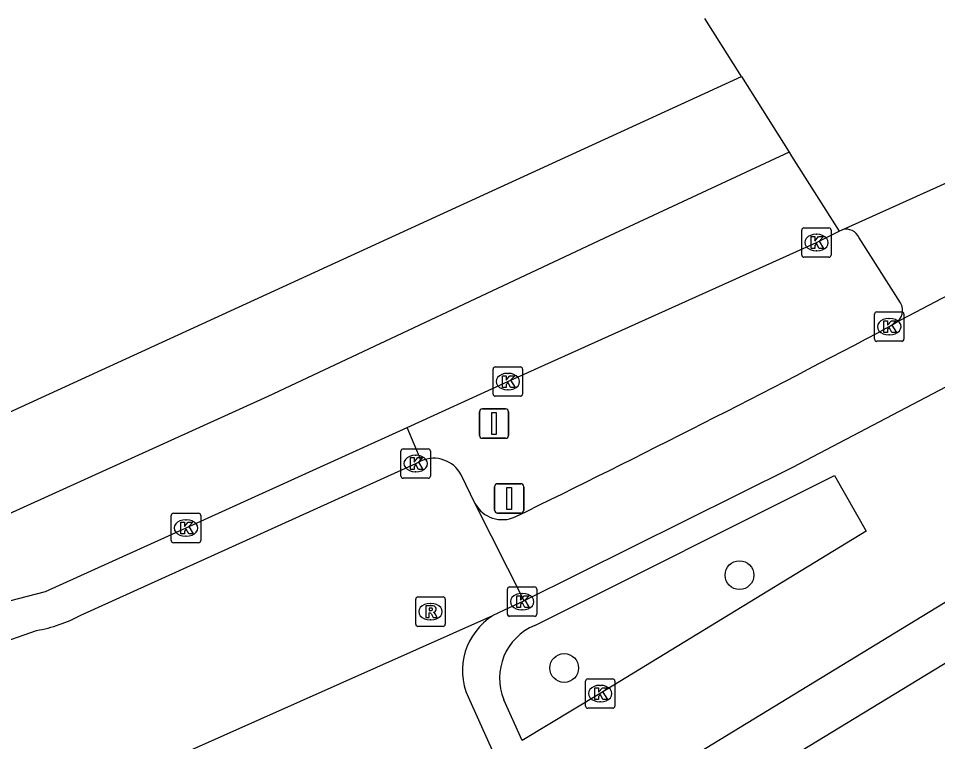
# Model space of a CAD drawing. Extents: x 159888 to 160757, y 384031 to 384746.
# Drawn here: x 160217.11 to 160248.39, y 384668.49 to 384693.1 of the extents above; entities that cross this region are included whole.
import ezdxf

# ---------------------------------------------------------------- set-up
doc = ezdxf.new("R2010")
doc.units = 0
for name, color, linetype in [('IMGEO_Afsluitpaal', 7, 'Continuous'), ('IMGEO_Boom', 7, 'Continuous'), ('IMGEO_Fietspad_open', 7, 'Continuous'), ('IMGEO_Kolk', 7, 'Continuous'), ('IMGEO_Pand', 7, 'Continuous'), ('IMGEO_Rijbaan_lokaal_open', 7, 'Continuous'), ('IMGEO_Rijbaan_regionaal_gesloten', 7, 'Continuous'), ('IMGEO_Rioolput', 7, 'Continuous'), ('IMGEO_Verkeersbordpaal', 7, 'Continuous'), ('IMGEO_Verkeerseiland_open', 7, 'Continuous'), ('IMGEO_Voetpad_open', 7, 'Continuous')]:
    doc.layers.add(name, color=color, linetype=linetype)

msp = doc.modelspace()

# ---------------------------------------------------------------- linework, layer by layer
at = {"layer": 'IMGEO_Afsluitpaal'}
for p, q in [((160233.317, 384676.364), (160233.317, 384677.164)), ((160233.317, 384677.164), (160233.317, 384676.364)), ((160233.417, 384677.264), (160234.207, 384677.264)), ((160234.207, 384677.264), (160233.417, 384677.264)), ((160234.307, 384677.164), (160234.307, 384676.364)), ((160234.307, 384676.364), (160234.307, 384677.164)), ((160234.207, 384676.264), (160233.417, 384676.264)), ((160233.417, 384676.264), (160234.207, 384676.264))]:
    msp.add_line(p, q, dxfattribs=at)
msp.add_lwpolyline([(160233.737, 384677.139), (160233.887, 384677.139), (160233.887, 384676.389), (160233.737, 384676.389), (160233.737, 384677.139)], dxfattribs=at)
for centre, start, end in [((160233.417, 384677.164), 90, 180), ((160233.417, 384677.164), 90, 180), ((160234.207, 384677.164), 0, 90), ((160234.207, 384677.164), 360, 90), ((160233.417, 384676.364), 180, 270), ((160233.417, 384676.364), 180, 270), ((160234.207, 384676.364), 270, 0), ((160234.207, 384676.364), 270, 0)]:
    msp.add_arc(centre, 0.1, start, end, dxfattribs=at)
at = {"layer": 'IMGEO_Boom'}
for centre in [(160241.651, 384674.153), (160235.686, 384670.992)]:
    msp.add_circle(centre, 0.489, dxfattribs=at)
at = {"layer": 'IMGEO_Fietspad_open'}
for points in [[(160261.124, 384687.295), (160257.631, 384685.322), (160254.104, 384683.407), (160243.453, 384677.816), (160234.319, 384673.277)], [(160251.28, 384685.007), (160246.943, 384682.725)], [(160246.75, 384682.611), (160246.943, 384682.725)]]:
    msp.add_lwpolyline(points, dxfattribs=at)
for centre, radius, start, end in [((160042.433, 385068.764), 436.875, 296.01065, 297.88376), ((160233.575, 384677.089), 1.048, 208.7088, 295.0778)]:
    msp.add_arc(centre, radius, start, end, dxfattribs=at)
at = {"layer": 'IMGEO_Kolk'}
for p, q in [((160243.845, 384685.975), (160244.697, 384685.975)), ((160243.77, 384685.049), (160243.77, 384685.901)), ((160244.258, 384685.755), (160244.283, 384685.755)), ((160244.771, 384685.901), (160244.771, 384685.049)), ((160244.697, 384684.975), (160243.845, 384684.975)), ((160244.281, 384685.195), (160244.256, 384685.195)), ((160246.323, 384683.112), (160247.175, 384683.112)), ((160246.248, 384682.186), (160246.248, 384683.038)), ((160246.736, 384682.892), (160246.761, 384682.892)), ((160247.249, 384683.038), (160247.249, 384682.186)), ((160246.759, 384682.332), (160246.734, 384682.332)), ((160247.175, 384682.112), (160246.323, 384682.112)), ((160233.341, 384681.242), (160234.193, 384681.242)), ((160233.266, 384680.316), (160233.266, 384681.168)), ((160233.754, 384681.022), (160233.779, 384681.022)), ((160234.267, 384681.168), (160234.267, 384680.316)), ((160233.777, 384680.462), (160233.752, 384680.462)), ((160234.193, 384680.242), (160233.341, 384680.242)), ((160230.205, 384678.452), (160231.057, 384678.452)), ((160230.13, 384677.526), (160230.13, 384678.378)), ((160230.618, 384678.232), (160230.643, 384678.232)), ((160231.131, 384678.378), (160231.131, 384677.526)), ((160230.641, 384677.672), (160230.616, 384677.672)), ((160231.057, 384677.452), (160230.205, 384677.452)), ((160222.388, 384676.258), (160223.24, 384676.258)), ((160222.313, 384675.332), (160222.313, 384676.184)), ((160222.801, 384676.038), (160222.826, 384676.038)), ((160223.314, 384676.184), (160223.314, 384675.332)), ((160222.824, 384675.478), (160222.799, 384675.478)), ((160223.24, 384675.258), (160222.388, 384675.258)), ((160233.828, 384673.751), (160234.68, 384673.751)), ((160233.753, 384672.825), (160233.753, 384673.677)), ((160234.241, 384673.531), (160234.266, 384673.531)), ((160234.754, 384673.677), (160234.754, 384672.825)), ((160234.264, 384672.971), (160234.239, 384672.971)), ((160234.68, 384672.751), (160233.828, 384672.751)), ((160236.485, 384670.622), (160237.337, 384670.622)), ((160236.41, 384669.696), (160236.41, 384670.548)), ((160236.898, 384670.402), (160236.923, 384670.402)), ((160237.411, 384670.548), (160237.411, 384669.696)), ((160236.921, 384669.842), (160236.896, 384669.842)), ((160237.337, 384669.622), (160236.485, 384669.622))]:
    msp.add_line(p, q, dxfattribs=at)
for points in [[(160243.845, 384685.975), (160244.697, 384685.975)], [(160243.77, 384685.049), (160243.77, 384685.901)], [(160244.091, 384685.675), (160244.214, 384685.675), (160244.214, 384685.524), (160244.344, 384685.675), (160244.508, 384685.675), (160244.362, 384685.524), (160244.515, 384685.275), (160244.363, 384685.275), (160244.278, 384685.439), (160244.214, 384685.372), (160244.214, 384685.275), (160244.091, 384685.275), (160244.091, 384685.675)], [(160244.771, 384685.901), (160244.771, 384685.049)], [(160244.697, 384684.975), (160243.845, 384684.975)], [(160246.323, 384683.112), (160247.175, 384683.112)], [(160246.248, 384682.186), (160246.248, 384683.038)], [(160246.569, 384682.812), (160246.692, 384682.812), (160246.692, 384682.661), (160246.822, 384682.812), (160246.986, 384682.812), (160246.84, 384682.661), (160246.993, 384682.412), (160246.841, 384682.412), (160246.756, 384682.576), (160246.692, 384682.509), (160246.692, 384682.412), (160246.569, 384682.412), (160246.569, 384682.812)], [(160247.249, 384683.038), (160247.249, 384682.186)], [(160247.175, 384682.112), (160246.323, 384682.112)], [(160233.341, 384681.242), (160234.193, 384681.242)], [(160233.266, 384680.316), (160233.266, 384681.168)], [(160233.587, 384680.942), (160233.71, 384680.942), (160233.71, 384680.791), (160233.84, 384680.942), (160234.004, 384680.942), (160233.858, 384680.791), (160234.011, 384680.542), (160233.859, 384680.542), (160233.774, 384680.706), (160233.71, 384680.639), (160233.71, 384680.542), (160233.587, 384680.542), (160233.587, 384680.942)], [(160234.267, 384681.168), (160234.267, 384680.316)], [(160234.193, 384680.242), (160233.341, 384680.242)], [(160230.205, 384678.452), (160231.057, 384678.452)], [(160230.13, 384677.526), (160230.13, 384678.378)], [(160230.451, 384678.152), (160230.574, 384678.152), (160230.574, 384678.001), (160230.704, 384678.152), (160230.868, 384678.152), (160230.722, 384678.001), (160230.875, 384677.752), (160230.723, 384677.752), (160230.638, 384677.916), (160230.574, 384677.849), (160230.574, 384677.752), (160230.451, 384677.752), (160230.451, 384678.152)], [(160231.131, 384678.378), (160231.131, 384677.526)], [(160231.057, 384677.452), (160230.205, 384677.452)], [(160222.388, 384676.258), (160223.24, 384676.258)], [(160222.313, 384675.332), (160222.313, 384676.184)], [(160222.634, 384675.958), (160222.757, 384675.958), (160222.757, 384675.807), (160222.887, 384675.958), (160223.051, 384675.958), (160222.905, 384675.807), (160223.058, 384675.558), (160222.906, 384675.558), (160222.821, 384675.722), (160222.757, 384675.655), (160222.757, 384675.558), (160222.634, 384675.558), (160222.634, 384675.958)], [(160223.314, 384676.184), (160223.314, 384675.332)], [(160223.24, 384675.258), (160222.388, 384675.258)], [(160233.828, 384673.751), (160234.68, 384673.751)], [(160233.753, 384672.825), (160233.753, 384673.677)], [(160234.074, 384673.451), (160234.197, 384673.451), (160234.197, 384673.3), (160234.327, 384673.451), (160234.491, 384673.451), (160234.345, 384673.3), (160234.498, 384673.051), (160234.346, 384673.051), (160234.261, 384673.215), (160234.197, 384673.148), (160234.197, 384673.051), (160234.074, 384673.051), (160234.074, 384673.451)], [(160234.754, 384673.677), (160234.754, 384672.825)], [(160234.68, 384672.751), (160233.828, 384672.751)], [(160236.485, 384670.622), (160237.337, 384670.622)], [(160236.41, 384669.696), (160236.41, 384670.548)], [(160236.731, 384670.322), (160236.854, 384670.322), (160236.854, 384670.171), (160236.984, 384670.322), (160237.148, 384670.322), (160237.002, 384670.171), (160237.155, 384669.922), (160237.003, 384669.922), (160236.918, 384670.086), (160236.854, 384670.019), (160236.854, 384669.922), (160236.731, 384669.922), (160236.731, 384670.322)], [(160237.411, 384670.548), (160237.411, 384669.696)], [(160237.337, 384669.622), (160236.485, 384669.622)]]:
    msp.add_lwpolyline(points, dxfattribs=at)
for centre, start, end in [((160243.847, 384685.899), 91.552, 178.448), ((160243.847, 384685.899), 91.552, 178.448), ((160244.695, 384685.899), 1.552, 88.448), ((160244.695, 384685.899), 1.552, 88.448), ((160243.847, 384685.051), 181.552, 268.448), ((160243.847, 384685.051), 181.552, 268.448), ((160244.695, 384685.051), 271.552, 358.448), ((160244.695, 384685.051), 271.552, 358.448), ((160246.325, 384683.036), 91.552, 178.448), ((160246.325, 384683.036), 91.552, 178.448), ((160247.173, 384683.036), 1.552, 88.448), ((160247.173, 384683.036), 1.552, 88.448), ((160246.325, 384682.188), 181.552, 268.448), ((160246.325, 384682.188), 181.552, 268.448), ((160247.173, 384682.188), 271.552, 358.448), ((160247.173, 384682.188), 271.552, 358.448), ((160233.343, 384681.166), 91.552, 178.448), ((160233.343, 384681.166), 91.552, 178.448), ((160234.191, 384681.166), 1.552, 88.448), ((160234.191, 384681.166), 1.552, 88.448), ((160233.343, 384680.318), 181.552, 268.448), ((160233.343, 384680.318), 181.552, 268.448), ((160234.191, 384680.318), 271.552, 358.448), ((160234.191, 384680.318), 271.552, 358.448), ((160230.207, 384678.376), 91.552, 178.448), ((160230.207, 384678.376), 91.552, 178.448), ((160231.055, 384678.376), 1.552, 88.448), ((160231.055, 384678.376), 1.552, 88.448), ((160230.207, 384677.528), 181.552, 268.448), ((160230.207, 384677.528), 181.552, 268.448), ((160231.055, 384677.528), 271.552, 358.448), ((160231.055, 384677.528), 271.552, 358.448), ((160222.39, 384676.182), 91.552, 178.448), ((160222.39, 384676.182), 91.552, 178.448), ((160223.238, 384676.182), 1.552, 88.448), ((160223.238, 384676.182), 1.552, 88.448), ((160222.39, 384675.334), 181.552, 268.448), ((160222.39, 384675.334), 181.552, 268.448), ((160223.238, 384675.334), 271.552, 358.448), ((160223.238, 384675.334), 271.552, 358.448), ((160233.83, 384673.675), 91.552, 178.448), ((160233.83, 384673.675), 91.552, 178.448), ((160234.678, 384673.675), 1.552, 88.448), ((160234.678, 384673.675), 1.552, 88.448), ((160233.83, 384672.827), 181.552, 268.448), ((160233.83, 384672.827), 181.552, 268.448), ((160234.678, 384672.827), 271.552, 358.448), ((160234.678, 384672.827), 271.552, 358.448), ((160236.487, 384670.546), 91.552, 178.448), ((160236.487, 384670.546), 91.552, 178.448), ((160237.335, 384670.546), 1.552, 88.448), ((160237.335, 384670.546), 1.552, 88.448), ((160236.487, 384669.698), 181.552, 268.448), ((160236.487, 384669.698), 181.552, 268.448), ((160237.335, 384669.698), 271.552, 358.448), ((160237.335, 384669.698), 271.552, 358.448)]:
    msp.add_arc(centre, 0.0765, start, end, dxfattribs=at)
for centre, major_axis, ratio, start_param, end_param in [((160244.257, 384685.475), (-0.387, 0.002), 0.722429, 4.712389, 7.853982), ((160244.282, 384685.475), (-0.39, 0.002), 0.717154, 1.570796, 4.712389), ((160246.735, 384682.612), (-0.387, 0.002), 0.722429, 4.712389, 7.853982), ((160246.76, 384682.612), (-0.39, 0.002), 0.717154, 1.570796, 4.712389), ((160233.753, 384680.742), (-0.387, 0.002), 0.722429, 4.712389, 7.853982), ((160233.778, 384680.742), (-0.39, 0.002), 0.717154, 1.570796, 4.712389), ((160230.617, 384677.952), (-0.387, 0.002), 0.722429, 4.712389, 7.853982), ((160230.642, 384677.952), (-0.39, 0.002), 0.717154, 1.570796, 4.712389), ((160222.8, 384675.758), (-0.387, 0.002), 0.722429, 4.712389, 7.853982), ((160222.825, 384675.758), (-0.39, 0.002), 0.717154, 1.570796, 4.712389), ((160234.24, 384673.251), (-0.387, 0.002), 0.722429, 4.712389, 7.853982), ((160234.265, 384673.251), (-0.39, 0.002), 0.717154, 1.570796, 4.712389), ((160236.897, 384670.122), (-0.387, 0.002), 0.722429, 4.712389, 7.853982), ((160236.922, 384670.122), (-0.39, 0.002), 0.717154, 1.570796, 4.712389)]:
    msp.add_ellipse(centre, major_axis=major_axis, ratio=ratio, start_param=start_param, end_param=end_param, dxfattribs=at)
at = {"layer": 'IMGEO_Pand'}
msp.add_lwpolyline([(160243.201, 384667.839), (160256.015, 384675.636)], dxfattribs=at)
at = {"layer": 'IMGEO_Rijbaan_lokaal_open'}
for points in [[(160219.237, 384672.788), (160230.631, 384677.951), (160230.822, 384678.043)], [(160232.655, 384676.585), (160232.177, 384677.571)], [(160234.319, 384673.277), (160232.655, 384676.585)], [(160234.319, 384673.277), (160233.262, 384672.777)], [(160198.72, 384657.406), (160200.516, 384658.199), (160233.262, 384672.777)], [(160216.226, 384671.752), (160217.724, 384672.267)]]:
    msp.add_lwpolyline(points, dxfattribs=at)
for centre, radius, start, end in [((160231.244, 384677.074), 1.057, 28.0608, 113.5287), ((160216.835, 384677.307), 5.117, 280.0063, 297.9959)]:
    msp.add_arc(centre, radius, start, end, dxfattribs=at)
at = {"layer": 'IMGEO_Rijbaan_regionaal_gesloten'}
for points in [[(160241.721, 384691.124), (160240.473, 384693.105)], [(160013.443, 384582.29), (160022.181, 384586.577), (160056.938, 384603.792), (160124.235, 384636.399), (160172.896, 384659.514), (160176.646, 384661.295), (160199.533, 384671.786), (160241.721, 384691.124)], [(160241.721, 384691.124), (160243.341, 384688.554)], [(160243.341, 384688.554), (160237.222, 384685.702), (160225.593, 384680.232), (160214.809, 384675.343), (160208.018, 384672.378), (160207.141, 384671.882)], [(160243.341, 384688.554), (160243.426, 384688.419), (160245.04, 384685.858)], [(160245.149, 384685.907), (160249.524, 384687.881)], [(160245.04, 384685.858), (160245.149, 384685.907)], [(160230.337, 384679.179), (160233.767, 384680.744), (160244.271, 384685.476), (160245.04, 384685.858)], [(160215.924, 384673.048), (160218.035, 384673.593), (160222.814, 384675.759), (160230.337, 384679.179)]]:
    msp.add_lwpolyline(points, dxfattribs=at)
at = {"layer": 'IMGEO_Rioolput'}
for p, q in [((160230.709, 384673.41), (160231.561, 384673.41)), ((160230.634, 384672.484), (160230.634, 384673.336)), ((160231.122, 384673.19), (160231.147, 384673.19)), ((160231.635, 384673.336), (160231.635, 384672.484)), ((160231.145, 384672.63), (160231.12, 384672.63)), ((160231.561, 384672.41), (160230.709, 384672.41))]:
    msp.add_line(p, q, dxfattribs=at)
for points in [[(160230.709, 384673.41), (160231.561, 384673.41)], [(160230.634, 384672.484), (160230.634, 384673.336)], [(160231.223, 384673.108), (160230.971, 384673.11), (160230.971, 384672.71)], [(160231.635, 384673.336), (160231.635, 384672.484)], [(160230.971, 384672.71), (160231.095, 384672.71), (160231.095, 384672.872), (160231.106, 384672.872)], [(160231.149, 384673.029), (160231.095, 384673.029), (160231.095, 384672.948)], [(160231.095, 384672.948), (160231.147, 384672.948)], [(160231.153, 384672.843), (160231.224, 384672.71), (160231.364, 384672.71), (160231.299, 384672.836)], [(160231.561, 384672.41), (160230.709, 384672.41)]]:
    msp.add_lwpolyline(points, dxfattribs=at)
for centre, radius, start, end in [((160230.711, 384673.334), 0.0765, 91.552, 178.448), ((160230.711, 384673.334), 0.0765, 91.552, 178.448), ((160231.559, 384673.334), 0.0765, 1.552, 88.448), ((160231.559, 384673.334), 0.0765, 1.552, 88.448), ((160231.222, 384672.998), 0.109, 350.3612, 89.416), ((160231.105, 384672.819), 0.0533, 26.0293, 88.6989), ((160231.131, 384673.137), 0.19, 274.7715, 282.9687), ((160231.155, 384672.933), 0.0964, 77.0061, 93.1865), ((160231.169, 384672.99), 0.0378, 276.6634, 79.6772), ((160231.22, 384672.998), 0.112, 277.5842, 350.9817), ((160231.204, 384672.783), 0.108, 29.5134, 73.7905), ((160230.711, 384672.486), 0.0765, 181.552, 268.448), ((160230.711, 384672.486), 0.0765, 181.552, 268.448), ((160231.559, 384672.486), 0.0765, 271.552, 358.448), ((160231.559, 384672.486), 0.0765, 271.552, 358.448)]:
    msp.add_arc(centre, radius, start, end, dxfattribs=at)
for centre, major_axis, ratio, start_param, end_param in [((160231.121, 384672.91), (-0.387, 0.002), 0.722429, 4.712389, 7.853982), ((160231.146, 384672.91), (-0.39, 0.002), 0.717154, 1.570796, 4.712389)]:
    msp.add_ellipse(centre, major_axis=major_axis, ratio=ratio, start_param=start_param, end_param=end_param, dxfattribs=at)
at = {"layer": 'IMGEO_Verkeersbordpaal'}
for p, q in [((160232.801, 384678.91), (160232.801, 384679.71)), ((160232.801, 384679.71), (160232.801, 384678.91)), ((160232.901, 384679.81), (160233.691, 384679.81)), ((160233.691, 384679.81), (160232.901, 384679.81)), ((160233.791, 384679.71), (160233.791, 384678.91)), ((160233.791, 384678.91), (160233.791, 384679.71)), ((160233.691, 384678.81), (160232.901, 384678.81)), ((160232.901, 384678.81), (160233.691, 384678.81))]:
    msp.add_line(p, q, dxfattribs=at)
msp.add_lwpolyline([(160233.221, 384679.685), (160233.371, 384679.685), (160233.371, 384678.935), (160233.221, 384678.935), (160233.221, 384679.685)], dxfattribs=at)
for centre, start, end in [((160232.901, 384679.71), 90, 180), ((160232.901, 384679.71), 90, 180), ((160233.691, 384679.71), 0, 90), ((160233.691, 384679.71), 360, 90), ((160232.901, 384678.91), 180, 270), ((160232.901, 384678.91), 180, 270), ((160233.691, 384678.91), 270, 0), ((160233.691, 384678.91), 270, 0)]:
    msp.add_arc(centre, 0.1, start, end, dxfattribs=at)
at = {"layer": 'IMGEO_Verkeerseiland_open'}
msp.add_lwpolyline([(160230.822, 384678.043), (160230.337, 384679.179)], dxfattribs=at)
at = {"layer": 'IMGEO_Voetpad_open'}
for points in [[(160247.135, 384683.424), (160245.723, 384685.63)], [(160201.065, 384644.22), (160258.508, 384679.247)], [(160234.682, 384672.44), (160244.89, 384677.545), (160245.958, 384675.652), (160236.91, 384670.123), (160234.251, 384668.528), (160233.634, 384669.911)], [(160232.416, 384670.006), (160233.578, 384667.437), (160229.948, 384665.795)]]:
    msp.add_lwpolyline(points, dxfattribs=at)
for centre, radius, start, end in [((160245.286, 384685.458), 0.469, 21.4694, 107.0087), ((160246.687, 384683.171), 0.515, 299.8597, 29.4221), ((160234.429, 384670.906), 2.205, 121.9501, 204.0946), ((160235.428, 384670.649), 1.94, 112.6233, 202.3591)]:
    msp.add_arc(centre, radius, start, end, dxfattribs=at)

doc.saveas('drawing.dxf')
